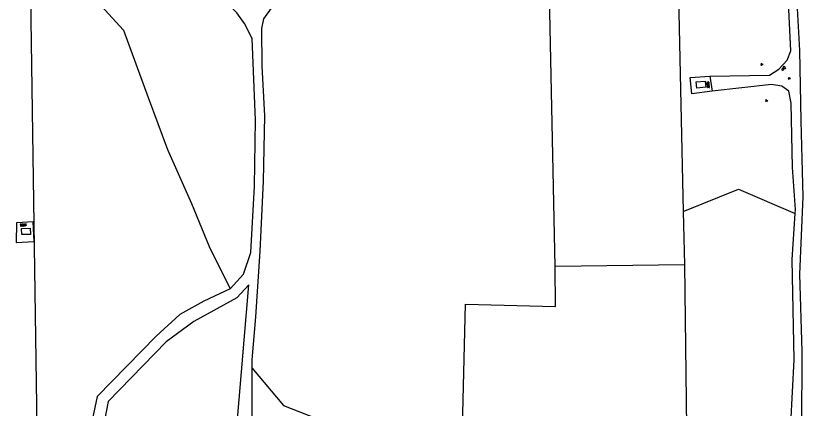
# Model space of a CAD drawing. Extents: x 128999 to 131010, y 395498 to 399007.
# Drawn here: x 130069.2 to 130350.8, y 395820.3 to 395957.9 of the extents above; entities that cross this region are included whole.
import ezdxf

# ---------------------------------------------------------------- set-up
doc = ezdxf.new("R2010")
doc.units = 0
for name, color, linetype in [('gg-knt-onverhard', 7, 'Continuous'), ('gg-kwrk-betonelement', 7, 'Continuous'), ('gt-grn-groengrens', 7, 'Continuous'), ('gt-grn-vlakafsluiter', 7, 'Continuous'), ('gt-symb-brandkraan', 7, 'Continuous'), ('gt-symb-groenvak', 7, 'Continuous'), ('gt-symb-overige verharding', 7, 'Continuous'), ('gt-symb-waterafsluiter', 7, 'Continuous')]:
    doc.layers.add(name, color=color, linetype=linetype)

# ---------------------------------------------------------------- blocks, each defined once
blk = doc.blocks.new('gt0-GRVAK')
at = {"layer": 'gt-symb-groenvak'}
for p, q in [((-0.11, 0.19), (-0.23, 0.24)), ((-0.18, 0.15), (0.09, 0.15)), ((-0.09, 0.21), (-0.16, 0.32)), ((-0.05, 0.21), (-0.05, 0.39)), ((0, 0.21), (0.06, 0.32)), ((0.01, 0.19), (0.13, 0.24)), ((0.26, -0.05), (0.2, 0.06)), ((0.31, -0.05), (0.31, 0.13)), ((0.35, -0.05), (0.41, 0.06)), ((-0.24, -0.23), (-0.36, -0.18)), ((-0.32, -0.26), (-0.05, -0.26)), ((-0.23, -0.21), (-0.29, -0.1)), ((-0.18, -0.2), (-0.18, -0.02)), ((-0.14, -0.21), (-0.07, -0.1)), ((-0.12, -0.23), (0, -0.18)), ((0.24, -0.07), (0.12, -0.02)), ((0.17, -0.11), (0.44, -0.11)), ((0.37, -0.07), (0.49, -0.02))]:
    blk.add_line(p, q, dxfattribs=at)
blk = doc.blocks.new('gt0-BR')
at = {"layer": 'gt-symb-brandkraan'}
for centre, radius, start, end in [((-0.24, 0), 0.206, 107.5669, 252.4331), ((0.6, -2.66), 3, 106.892, 107.5669), ((0, -0.69), 0.938, 73.108, 106.892), ((-0.6, -2.66), 3, 72.4331, 73.108), ((0.24, 0), 0.206, 287.567, 72.4331), ((0.6, 2.66), 3, 252.4331, 253.108), ((0, 0.69), 0.938, 253.108, 286.8921), ((-0.6, 2.66), 3, 286.8921, 287.567)]:
    blk.add_arc(centre, radius, start, end, dxfattribs=at)
blk = doc.blocks.new('gt0-WAFSL')
at = {"layer": 'gt-symb-waterafsluiter'}
for p, q in [((-0.5, -0.33), (0, 0.67)), ((0, 0.67), (0.5, -0.33)), ((0.5, -0.33), (-0.5, -0.33))]:
    blk.add_line(p, q, dxfattribs=at)
blk = doc.blocks.new('gt0-OVH')
at = {"layer": 'gt-symb-overige verharding'}
for points in [[(-0.97, 0.3), (-0.97, 0.31), (-0.96, 0.32), (-0.97, 0.33), (-0.97, 0.34), (-0.98, 0.35), (-0.99, 0.35), (-1, 0.36), (-1.01, 0.35), (-1.02, 0.35), (-1.03, 0.34), (-1.03, 0.33), (-1.04, 0.32), (-1.03, 0.31), (-1.03, 0.3), (-1.02, 0.29), (-1.01, 0.29), (-1, 0.28), (-0.99, 0.29), (-0.98, 0.29)], [(-0.87, 0.11), (-0.87, 0.12), (-0.86, 0.13), (-0.87, 0.14), (-0.87, 0.15), (-0.88, 0.16), (-0.89, 0.16), (-0.9, 0.16), (-0.91, 0.16), (-0.92, 0.16), (-0.93, 0.15), (-0.93, 0.14), (-0.94, 0.13), (-0.93, 0.12), (-0.93, 0.11), (-0.92, 0.1), (-0.91, 0.09), (-0.9, 0.09), (-0.89, 0.09), (-0.88, 0.1)], [(-0.77, 0.3), (-0.77, 0.31), (-0.76, 0.32), (-0.77, 0.33), (-0.77, 0.34), (-0.78, 0.35), (-0.79, 0.35), (-0.8, 0.36), (-0.81, 0.35), (-0.82, 0.35), (-0.83, 0.34), (-0.83, 0.33), (-0.84, 0.32), (-0.83, 0.31), (-0.83, 0.3), (-0.82, 0.29), (-0.81, 0.29), (-0.8, 0.28), (-0.79, 0.29), (-0.78, 0.29)], [(-0.67, 0.11), (-0.67, 0.12), (-0.66, 0.13), (-0.67, 0.14), (-0.67, 0.15), (-0.68, 0.16), (-0.69, 0.16), (-0.7, 0.16), (-0.71, 0.16), (-0.72, 0.16), (-0.73, 0.15), (-0.73, 0.14), (-0.74, 0.13), (-0.73, 0.12), (-0.73, 0.11), (-0.72, 0.1), (-0.71, 0.09), (-0.7, 0.09), (-0.69, 0.09), (-0.68, 0.1)], [(-0.57, 0.3), (-0.57, 0.31), (-0.56, 0.32), (-0.57, 0.33), (-0.57, 0.34), (-0.58, 0.35), (-0.59, 0.35), (-0.6, 0.36), (-0.61, 0.35), (-0.62, 0.35), (-0.63, 0.34), (-0.63, 0.33), (-0.64, 0.32), (-0.63, 0.31), (-0.63, 0.3), (-0.62, 0.29), (-0.61, 0.29), (-0.6, 0.28), (-0.59, 0.29), (-0.58, 0.29)], [(-0.47, 0.11), (-0.47, 0.12), (-0.46, 0.13), (-0.47, 0.14), (-0.47, 0.15), (-0.48, 0.16), (-0.49, 0.16), (-0.5, 0.16), (-0.51, 0.16), (-0.52, 0.16), (-0.53, 0.15), (-0.53, 0.14), (-0.54, 0.13), (-0.53, 0.12), (-0.53, 0.11), (-0.52, 0.1), (-0.51, 0.09), (-0.5, 0.09), (-0.49, 0.09), (-0.48, 0.1)], [(-0.37, 0.3), (-0.37, 0.31), (-0.36, 0.32), (-0.37, 0.33), (-0.37, 0.34), (-0.38, 0.35), (-0.39, 0.35), (-0.4, 0.36), (-0.41, 0.35), (-0.42, 0.35), (-0.43, 0.34), (-0.43, 0.33), (-0.44, 0.32), (-0.43, 0.31), (-0.43, 0.3), (-0.42, 0.29), (-0.41, 0.29), (-0.4, 0.28), (-0.39, 0.29), (-0.38, 0.29)], [(-0.27, 0.11), (-0.27, 0.12), (-0.26, 0.13), (-0.27, 0.14), (-0.27, 0.15), (-0.28, 0.16), (-0.29, 0.16), (-0.3, 0.16), (-0.31, 0.16), (-0.32, 0.16), (-0.33, 0.15), (-0.33, 0.14), (-0.34, 0.13), (-0.33, 0.12), (-0.33, 0.11), (-0.32, 0.1), (-0.31, 0.09), (-0.3, 0.09), (-0.29, 0.09), (-0.28, 0.1)], [(-0.17, 0.3), (-0.17, 0.31), (-0.16, 0.32), (-0.17, 0.33), (-0.17, 0.34), (-0.18, 0.35), (-0.19, 0.35), (-0.2, 0.36), (-0.21, 0.35), (-0.22, 0.35), (-0.23, 0.34), (-0.23, 0.33), (-0.24, 0.32), (-0.23, 0.31), (-0.23, 0.3), (-0.22, 0.29), (-0.21, 0.29), (-0.2, 0.28), (-0.19, 0.29), (-0.18, 0.29)], [(-0.07, 0.11), (-0.07, 0.12), (-0.06, 0.13), (-0.07, 0.14), (-0.07, 0.15), (-0.08, 0.16), (-0.09, 0.16), (-0.1, 0.16), (-0.11, 0.16), (-0.12, 0.16), (-0.13, 0.15), (-0.13, 0.14), (-0.14, 0.13), (-0.13, 0.12), (-0.13, 0.11), (-0.12, 0.1), (-0.11, 0.09), (-0.1, 0.09), (-0.09, 0.09), (-0.08, 0.1)], [(0.03, 0.3), (0.03, 0.31), (0.04, 0.32), (0.03, 0.33), (0.03, 0.34), (0.02, 0.35), (0.01, 0.35), (0, 0.36), (-0.01, 0.35), (-0.02, 0.35), (-0.03, 0.34), (-0.03, 0.33), (-0.04, 0.32), (-0.03, 0.31), (-0.03, 0.3), (-0.02, 0.29), (-0.01, 0.29), (0, 0.28), (0.01, 0.29), (0.02, 0.29)], [(0.13, 0.11), (0.13, 0.12), (0.14, 0.13), (0.13, 0.14), (0.13, 0.15), (0.12, 0.16), (0.11, 0.16), (0.1, 0.16), (0.09, 0.16), (0.08, 0.16), (0.07, 0.15), (0.07, 0.14), (0.06, 0.13), (0.07, 0.12), (0.07, 0.11), (0.08, 0.1), (0.09, 0.09), (0.1, 0.09), (0.11, 0.09), (0.12, 0.1)], [(0.23, 0.3), (0.23, 0.31), (0.24, 0.32), (0.23, 0.33), (0.23, 0.34), (0.22, 0.35), (0.21, 0.35), (0.2, 0.36), (0.19, 0.35), (0.18, 0.35), (0.17, 0.34), (0.17, 0.33), (0.16, 0.32), (0.17, 0.31), (0.17, 0.3), (0.18, 0.29), (0.19, 0.29), (0.2, 0.28), (0.21, 0.29), (0.22, 0.29)], [(0.33, 0.11), (0.33, 0.12), (0.34, 0.13), (0.33, 0.14), (0.33, 0.15), (0.32, 0.16), (0.31, 0.16), (0.3, 0.16), (0.29, 0.16), (0.28, 0.16), (0.27, 0.15), (0.27, 0.14), (0.26, 0.13), (0.27, 0.12), (0.27, 0.11), (0.28, 0.1), (0.29, 0.09), (0.3, 0.09), (0.31, 0.09), (0.32, 0.1)], [(0.43, 0.3), (0.43, 0.31), (0.44, 0.32), (0.43, 0.33), (0.43, 0.34), (0.42, 0.35), (0.41, 0.35), (0.4, 0.36), (0.39, 0.35), (0.38, 0.35), (0.37, 0.34), (0.37, 0.33), (0.36, 0.32), (0.37, 0.31), (0.37, 0.3), (0.38, 0.29), (0.39, 0.29), (0.4, 0.28), (0.41, 0.29), (0.42, 0.29)], [(0.53, 0.11), (0.53, 0.12), (0.54, 0.13), (0.53, 0.14), (0.53, 0.15), (0.52, 0.16), (0.51, 0.16), (0.5, 0.16), (0.49, 0.16), (0.48, 0.16), (0.47, 0.15), (0.47, 0.14), (0.46, 0.13), (0.47, 0.12), (0.47, 0.11), (0.48, 0.1), (0.49, 0.09), (0.5, 0.09), (0.51, 0.09), (0.52, 0.1)], [(0.63, 0.3), (0.63, 0.31), (0.64, 0.32), (0.63, 0.33), (0.63, 0.34), (0.62, 0.35), (0.61, 0.35), (0.6, 0.36), (0.59, 0.35), (0.58, 0.35), (0.57, 0.34), (0.57, 0.33), (0.56, 0.32), (0.57, 0.31), (0.57, 0.3), (0.58, 0.29), (0.59, 0.29), (0.6, 0.28), (0.61, 0.29), (0.62, 0.29)], [(0.73, 0.11), (0.73, 0.12), (0.74, 0.13), (0.73, 0.14), (0.73, 0.15), (0.72, 0.16), (0.71, 0.16), (0.7, 0.16), (0.69, 0.16), (0.68, 0.16), (0.67, 0.15), (0.67, 0.14), (0.66, 0.13), (0.67, 0.12), (0.67, 0.11), (0.68, 0.1), (0.69, 0.09), (0.7, 0.09), (0.71, 0.09), (0.72, 0.1)], [(0.83, 0.3), (0.83, 0.31), (0.84, 0.32), (0.83, 0.33), (0.83, 0.34), (0.82, 0.35), (0.81, 0.35), (0.8, 0.36), (0.79, 0.35), (0.78, 0.35), (0.77, 0.34), (0.77, 0.33), (0.76, 0.32), (0.77, 0.31), (0.77, 0.3), (0.78, 0.29), (0.79, 0.29), (0.8, 0.28), (0.81, 0.29), (0.82, 0.29)], [(0.93, 0.11), (0.93, 0.12), (0.94, 0.13), (0.93, 0.14), (0.93, 0.15), (0.92, 0.16), (0.91, 0.16), (0.9, 0.16), (0.89, 0.16), (0.88, 0.16), (0.87, 0.15), (0.87, 0.14), (0.86, 0.13), (0.87, 0.12), (0.87, 0.11), (0.88, 0.1), (0.89, 0.09), (0.9, 0.09), (0.91, 0.09), (0.92, 0.1)], [(1.03, 0.3), (1.03, 0.31), (1.04, 0.32), (1.03, 0.33), (1.03, 0.34), (1.02, 0.35), (1.01, 0.35), (1, 0.36), (0.99, 0.35), (0.98, 0.35), (0.97, 0.34), (0.97, 0.33), (0.96, 0.32), (0.97, 0.31), (0.97, 0.3), (0.98, 0.29), (0.99, 0.29), (1, 0.28), (1.01, 0.29), (1.02, 0.29)], [(-0.97, -0.14), (-0.97, -0.13), (-0.96, -0.12), (-0.97, -0.11), (-0.97, -0.1), (-0.98, -0.09), (-0.99, -0.09), (-1, -0.08), (-1.01, -0.09), (-1.02, -0.09), (-1.03, -0.1), (-1.03, -0.11), (-1.04, -0.12), (-1.03, -0.13), (-1.03, -0.14), (-1.02, -0.15), (-1.01, -0.15), (-1, -0.16), (-0.99, -0.15), (-0.98, -0.15)], [(-0.87, -0.33), (-0.87, -0.32), (-0.86, -0.31), (-0.87, -0.3), (-0.87, -0.29), (-0.88, -0.28), (-0.89, -0.28), (-0.9, -0.28), (-0.91, -0.28), (-0.92, -0.28), (-0.93, -0.29), (-0.93, -0.3), (-0.94, -0.31), (-0.93, -0.32), (-0.93, -0.33), (-0.92, -0.34), (-0.91, -0.35), (-0.9, -0.35), (-0.89, -0.35), (-0.88, -0.34)], [(-0.77, -0.14), (-0.77, -0.13), (-0.76, -0.12), (-0.77, -0.11), (-0.77, -0.1), (-0.78, -0.09), (-0.79, -0.09), (-0.8, -0.08), (-0.81, -0.09), (-0.82, -0.09), (-0.83, -0.1), (-0.83, -0.11), (-0.84, -0.12), (-0.83, -0.13), (-0.83, -0.14), (-0.82, -0.15), (-0.81, -0.15), (-0.8, -0.16), (-0.79, -0.15), (-0.78, -0.15)], [(-0.67, -0.33), (-0.67, -0.32), (-0.66, -0.31), (-0.67, -0.3), (-0.67, -0.29), (-0.68, -0.28), (-0.69, -0.28), (-0.7, -0.28), (-0.71, -0.28), (-0.72, -0.28), (-0.73, -0.29), (-0.73, -0.3), (-0.74, -0.31), (-0.73, -0.32), (-0.73, -0.33), (-0.72, -0.34), (-0.71, -0.35), (-0.7, -0.35), (-0.69, -0.35), (-0.68, -0.34)], [(-0.57, -0.14), (-0.57, -0.13), (-0.56, -0.12), (-0.57, -0.11), (-0.57, -0.1), (-0.58, -0.09), (-0.59, -0.09), (-0.6, -0.08), (-0.61, -0.09), (-0.62, -0.09), (-0.63, -0.1), (-0.63, -0.11), (-0.64, -0.12), (-0.63, -0.13), (-0.63, -0.14), (-0.62, -0.15), (-0.61, -0.15), (-0.6, -0.16), (-0.59, -0.15), (-0.58, -0.15)], [(-0.47, -0.33), (-0.47, -0.32), (-0.46, -0.31), (-0.47, -0.3), (-0.47, -0.29), (-0.48, -0.28), (-0.49, -0.28), (-0.5, -0.28), (-0.51, -0.28), (-0.52, -0.28), (-0.53, -0.29), (-0.53, -0.3), (-0.54, -0.31), (-0.53, -0.32), (-0.53, -0.33), (-0.52, -0.34), (-0.51, -0.35), (-0.5, -0.35), (-0.49, -0.35), (-0.48, -0.34)], [(-0.37, -0.14), (-0.37, -0.13), (-0.36, -0.12), (-0.37, -0.11), (-0.37, -0.1), (-0.38, -0.09), (-0.39, -0.09), (-0.4, -0.08), (-0.41, -0.09), (-0.42, -0.09), (-0.43, -0.1), (-0.43, -0.11), (-0.44, -0.12), (-0.43, -0.13), (-0.43, -0.14), (-0.42, -0.15), (-0.41, -0.15), (-0.4, -0.16), (-0.39, -0.15), (-0.38, -0.15)], [(-0.27, -0.33), (-0.27, -0.32), (-0.26, -0.31), (-0.27, -0.3), (-0.27, -0.29), (-0.28, -0.28), (-0.29, -0.28), (-0.3, -0.28), (-0.31, -0.28), (-0.32, -0.28), (-0.33, -0.29), (-0.33, -0.3), (-0.34, -0.31), (-0.33, -0.32), (-0.33, -0.33), (-0.32, -0.34), (-0.31, -0.35), (-0.3, -0.35), (-0.29, -0.35), (-0.28, -0.34)], [(-0.17, -0.14), (-0.17, -0.13), (-0.16, -0.12), (-0.17, -0.11), (-0.17, -0.1), (-0.18, -0.09), (-0.19, -0.09), (-0.2, -0.08), (-0.21, -0.09), (-0.22, -0.09), (-0.23, -0.1), (-0.23, -0.11), (-0.24, -0.12), (-0.23, -0.13), (-0.23, -0.14), (-0.22, -0.15), (-0.21, -0.15), (-0.2, -0.16), (-0.19, -0.15), (-0.18, -0.15)], [(-0.07, -0.33), (-0.07, -0.32), (-0.06, -0.31), (-0.07, -0.3), (-0.07, -0.29), (-0.08, -0.28), (-0.09, -0.28), (-0.1, -0.28), (-0.11, -0.28), (-0.12, -0.28), (-0.13, -0.29), (-0.13, -0.3), (-0.14, -0.31), (-0.13, -0.32), (-0.13, -0.33), (-0.12, -0.34), (-0.11, -0.35), (-0.1, -0.35), (-0.09, -0.35), (-0.08, -0.34)], [(0.03, -0.14), (0.03, -0.13), (0.04, -0.12), (0.03, -0.11), (0.03, -0.1), (0.02, -0.09), (0.01, -0.09), (0, -0.08), (-0.01, -0.09), (-0.02, -0.09), (-0.03, -0.1), (-0.03, -0.11), (-0.04, -0.12), (-0.03, -0.13), (-0.03, -0.14), (-0.02, -0.15), (-0.01, -0.15), (0, -0.16), (0.01, -0.15), (0.02, -0.15)], [(0.13, -0.33), (0.13, -0.32), (0.14, -0.31), (0.13, -0.3), (0.13, -0.29), (0.12, -0.28), (0.11, -0.28), (0.1, -0.28), (0.09, -0.28), (0.08, -0.28), (0.07, -0.29), (0.07, -0.3), (0.06, -0.31), (0.07, -0.32), (0.07, -0.33), (0.08, -0.34), (0.09, -0.35), (0.1, -0.35), (0.11, -0.35), (0.12, -0.34)], [(0.23, -0.14), (0.23, -0.13), (0.24, -0.12), (0.23, -0.11), (0.23, -0.1), (0.22, -0.09), (0.21, -0.09), (0.2, -0.08), (0.19, -0.09), (0.18, -0.09), (0.17, -0.1), (0.17, -0.11), (0.16, -0.12), (0.17, -0.13), (0.17, -0.14), (0.18, -0.15), (0.19, -0.15), (0.2, -0.16), (0.21, -0.15), (0.22, -0.15)], [(0.33, -0.33), (0.33, -0.32), (0.34, -0.31), (0.33, -0.3), (0.33, -0.29), (0.32, -0.28), (0.31, -0.28), (0.3, -0.28), (0.29, -0.28), (0.28, -0.28), (0.27, -0.29), (0.27, -0.3), (0.26, -0.31), (0.27, -0.32), (0.27, -0.33), (0.28, -0.34), (0.29, -0.35), (0.3, -0.35), (0.31, -0.35), (0.32, -0.34)], [(0.43, -0.14), (0.43, -0.13), (0.44, -0.12), (0.43, -0.11), (0.43, -0.1), (0.42, -0.09), (0.41, -0.09), (0.4, -0.08), (0.39, -0.09), (0.38, -0.09), (0.37, -0.1), (0.37, -0.11), (0.36, -0.12), (0.37, -0.13), (0.37, -0.14), (0.38, -0.15), (0.39, -0.15), (0.4, -0.16), (0.41, -0.15), (0.42, -0.15)], [(0.53, -0.33), (0.53, -0.32), (0.54, -0.31), (0.53, -0.3), (0.53, -0.29), (0.52, -0.28), (0.51, -0.28), (0.5, -0.28), (0.49, -0.28), (0.48, -0.28), (0.47, -0.29), (0.47, -0.3), (0.46, -0.31), (0.47, -0.32), (0.47, -0.33), (0.48, -0.34), (0.49, -0.35), (0.5, -0.35), (0.51, -0.35), (0.52, -0.34)], [(0.63, -0.14), (0.63, -0.13), (0.64, -0.12), (0.63, -0.11), (0.63, -0.1), (0.62, -0.09), (0.61, -0.09), (0.6, -0.08), (0.59, -0.09), (0.58, -0.09), (0.57, -0.1), (0.57, -0.11), (0.56, -0.12), (0.57, -0.13), (0.57, -0.14), (0.58, -0.15), (0.59, -0.15), (0.6, -0.16), (0.61, -0.15), (0.62, -0.15)], [(0.73, -0.33), (0.73, -0.32), (0.74, -0.31), (0.73, -0.3), (0.73, -0.29), (0.72, -0.28), (0.71, -0.28), (0.7, -0.28), (0.69, -0.28), (0.68, -0.28), (0.67, -0.29), (0.67, -0.3), (0.66, -0.31), (0.67, -0.32), (0.67, -0.33), (0.68, -0.34), (0.69, -0.35), (0.7, -0.35), (0.71, -0.35), (0.72, -0.34)], [(0.83, -0.14), (0.83, -0.13), (0.84, -0.12), (0.83, -0.11), (0.83, -0.1), (0.82, -0.09), (0.81, -0.09), (0.8, -0.08), (0.79, -0.09), (0.78, -0.09), (0.77, -0.1), (0.77, -0.11), (0.76, -0.12), (0.77, -0.13), (0.77, -0.14), (0.78, -0.15), (0.79, -0.15), (0.8, -0.16), (0.81, -0.15), (0.82, -0.15)], [(0.93, -0.33), (0.93, -0.32), (0.94, -0.31), (0.93, -0.3), (0.93, -0.29), (0.92, -0.28), (0.91, -0.28), (0.9, -0.28), (0.89, -0.28), (0.88, -0.28), (0.87, -0.29), (0.87, -0.3), (0.86, -0.31), (0.87, -0.32), (0.87, -0.33), (0.88, -0.34), (0.89, -0.35), (0.9, -0.35), (0.91, -0.35), (0.92, -0.34)], [(1.03, -0.14), (1.03, -0.13), (1.04, -0.12), (1.03, -0.11), (1.03, -0.1), (1.02, -0.09), (1.01, -0.09), (1, -0.08), (0.99, -0.09), (0.98, -0.09), (0.97, -0.1), (0.97, -0.11), (0.96, -0.12), (0.97, -0.13), (0.97, -0.14), (0.98, -0.15), (0.99, -0.15), (1, -0.16), (1.01, -0.15), (1.02, -0.15)]]:
    blk.add_lwpolyline(points, close=True, dxfattribs=at)

msp = doc.modelspace()

# ---------------------------------------------------------------- linework, layer by layer
at = {"layer": 'gg-knt-onverhard'}
for p, q in [((130311.85, 395936.94), (130312.78, 395931.61)), ((130148.72, 395867.5), (130144.11, 395862.46)), ((130146.35, 395813.99), (130150.63, 395863.82)), ((130151.62, 395837.51), (130151.62, 395834.75))]:
    msp.add_line(p, q, dxfattribs=at)
for points in [[(130311.85, 395936.94), (130332.8, 395937.26), (130336.07, 395939.39), (130338.99, 395942.45), (130340.23, 395945.75), (130339.32, 395965.2), (130339.49, 395992.02), (130339.53, 396019.65), (130338.47, 396046.73), (130337.34, 396064.37), (130335.99, 396083.73), (130336.24, 396110.41)], [(130348.58, 396071.02), (130340.16, 396064.09), (130341.42, 396047.39), (130342.26, 396019.56), (130342.34, 395992.2), (130342.22, 395964.88), (130343.32, 395945.91), (130343.79, 395921.22), (130344.47, 395894.68), (130343.25, 395867.58), (130344.14, 395840.51), (130343.95, 395813.42)], [(130231.71, 396011.41), (130232.49, 395976.14), (130232.55, 395973.26), (130228.27, 395972.09), (130223.76, 395971.43), (130209.28, 395971.01), (130177.11, 395970.06), (130170.3, 395969.18), (130165.55, 395967.11), (130158.46, 395960.75), (130155.74, 395957.04), (130155.08, 395953.6), (130155.19, 395940.35), (130156.1, 395923.06), (130155.59, 395900.15), (130154.41, 395875.61), (130152.94, 395852.58), (130151.62, 395837.51)], [(130148.72, 395867.5), (130151.31, 395875.09), (130152.61, 395898.43), (130152.9, 395921.48), (130151.72, 395950.14), (130149.13, 395955.33), (130146.39, 395959.07), (130136.03, 395969.73), (130130.7, 395977.96), (130128.69, 395992.8), (130132.14, 395992.65), (130132.86, 395985.45), (130134.59, 395978.54), (130137.9, 395973.64), (130139.77, 395971.26)], [(130312.78, 395931.61), (130305.55, 395930.71), (130305.08, 395936.4), (130311.85, 395936.94)], [(130341.82, 395888.81), (130341.92, 395890.23), (130340.85, 395904.9), (130340.42, 395927.5), (130339.57, 395931.61), (130337.11, 395933.42), (130333.43, 395933.95), (130312.78, 395931.61)], [(130350.77, 395745.56), (130342.43, 395781.35), (130339.7, 395803.87), (130341.47, 395837.52), (130340.7, 395872.65), (130341.82, 395888.81)], [(130069.16, 395878.69), (130075.49, 395879.02), (130075.13, 395885.85), (130069.25, 395885.54), (130069.16, 395878.69)], [(130150.63, 395863.82), (130146.42, 395859.28), (130131.3, 395850.96), (130121.73, 395843.9), (130101.32, 395822.98), (130099.31, 395812.14), (130100.06, 395793.74), (130109.13, 395780.88), (130119.97, 395772.31), (130128.53, 395759.96), (130133.03, 395750.6)], [(130144.11, 395862.46), (130134.9, 395858.14), (130126.4, 395853.39), (130118.2, 395845.89)], [(130118.2, 395845.89), (130097.54, 395824.74), (130095.03, 395813.15), (130095.78, 395792.23), (130105.86, 395777.1), (130117.7, 395767.52), (130125.76, 395756.68), (130130.34, 395746.32)], [(130151.62, 395834.75), (130151.63, 395811.47), (130191.51, 395761.34), (130217.53, 395727.34), (130234.52, 395703.42), (130237.97, 395695.07), (130232.07, 395684.98), (130217.55, 395682.22), (130174.36, 395681.35), (130107.02, 395676.45), (130096.82, 395676.93), (130092.54, 395678.16), (130087.77, 395681.04), (130084.48, 395686.31), (130083.99, 395693.8), (130086.12, 395699.4)]]:
    msp.add_lwpolyline(points, dxfattribs=at)
at = {"layer": 'gg-kwrk-betonelement'}
for points in [[(130307.37, 395932.71), (130307.18, 395934.86), (130310.23, 395935.16), (130310.45, 395933), (130307.37, 395932.71)], [(130071.16, 395881.42), (130071.06, 395883.52), (130074.04, 395883.68), (130074.18, 395881.49), (130071.16, 395881.42)]]:
    msp.add_lwpolyline(points, dxfattribs=at)
at = {"layer": 'gt-grn-groengrens'}
for p, q in [((130298.12, 396093.83), (130302.62, 395889.54)), ((130078.65, 395669.68), (130072.68, 396077.49)), ((130302.62, 395889.54), (130303.03, 395870.8)), ((130303.03, 395870.8), (130257.73, 395870.23)), ((130303.03, 395870.8), (130304.92, 395725.85))]:
    msp.add_line(p, q, dxfattribs=at)
msp.add_lwpolyline([(130257.73, 395870.23), (130253.15, 396093.1), (130298.12, 396093.83)], dxfattribs=at)
at = {"layer": 'gt-grn-vlakafsluiter'}
for points in [[(130083.12, 396038.78), (130078.59, 396022.9), (130077.08, 396007.27), (130078.08, 395994.67), (130082.87, 395987.61), (130089.92, 395971.48), (130106.8, 395953.07), (130115.37, 395929.38), (130122.17, 395911.23), (130130.48, 395892.32), (130136.77, 395877.28), (130144.11, 395862.46)], [(130302.62, 395889.54), (130321.99, 395897.36), (130341.82, 395888.81)], [(130151.62, 395834.75), (130162.73, 395821.58), (130204.69, 395805.11), (130225.26, 395809.23), (130226.36, 395857), (130257.93, 395856.27), (130257.73, 395870.23)]]:
    msp.add_lwpolyline(points, dxfattribs=at)

# ---------------------------------------------------------------- block references
at = {"layer": 'gt-symb-brandkraan', "rotation": 35.29282953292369}
msp.add_blockref('gt0-BR', (130337.49, 395939.38), dxfattribs=at)
at = {"layer": 'gt-symb-groenvak'}
for p in [(130330.09, 395941.06), (130339.7, 395936.16), (130331.72, 395928.37)]:
    msp.add_blockref('gt0-GRVAK', p, dxfattribs=at)
at = {"layer": 'gt-symb-overige verharding'}
for p, rotation in [((130311.32, 395933.9), -83.22321716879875), ((130071.66, 395884.75), 2.5219079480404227)]:
    msp.add_blockref('gt0-OVH', p, dxfattribs=dict(at, rotation=rotation))
at = {"layer": 'gt-symb-waterafsluiter'}
msp.add_blockref('gt0-WAFSL', (130337.88, 395939.8), dxfattribs=at)

doc.saveas('drawing.dxf')
